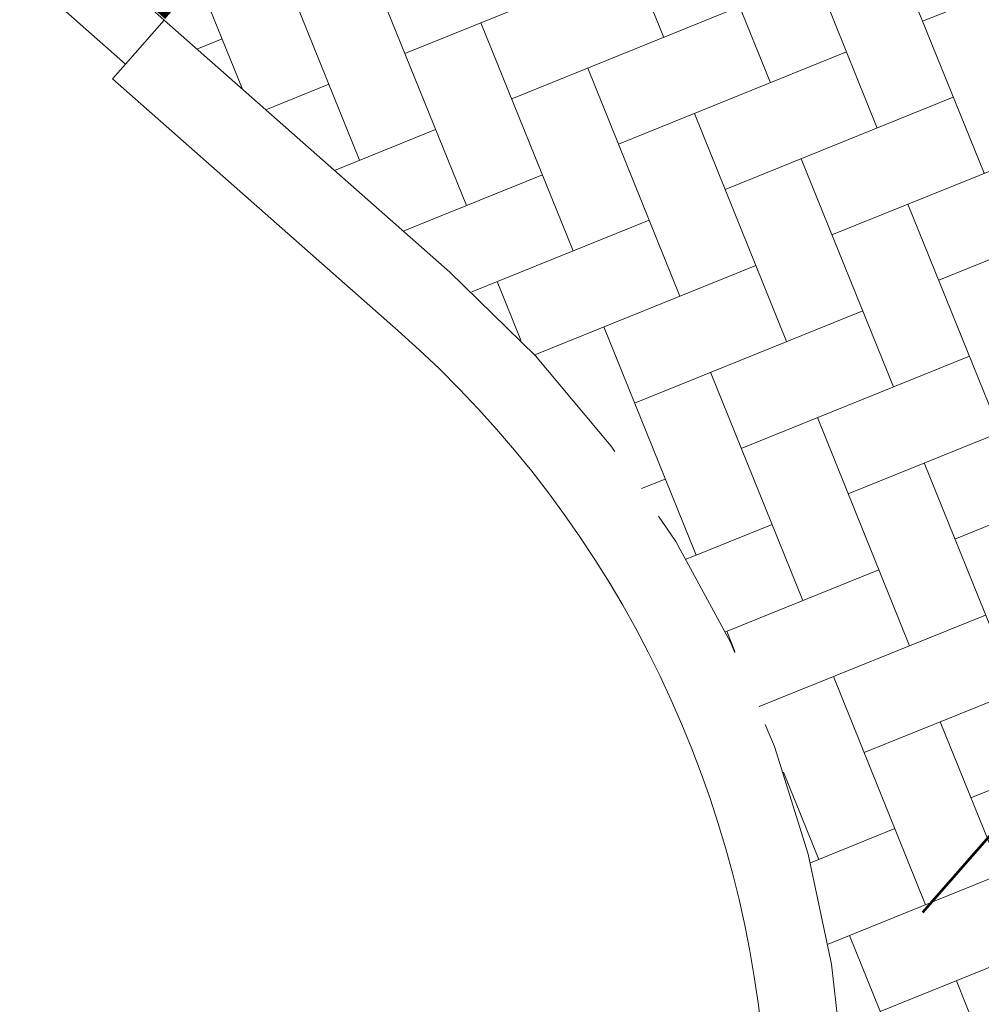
# Model space of a CAD drawing. Header units: metres. Extents: x 163628 to 168255, y 402691 to 405367.
# Tile 451 of 656: x 165508.63 to 165511.09, y 403939.06 to 403941.58. Entities that reach past the tile are written whole.
import ezdxf

# ---------------------------------------------------------------- set-up
doc = ezdxf.new("R2010")
doc.units = ezdxf.units.M
doc.linetypes.add('X-CA190022.004-UO-DWM_Snelfietsroute$0$VH-OPSLUITBAND_150X250', pattern=[24, 16, -2, 4, -2])
doc.layers.add('X-CA190022.004-UO-ARC_Arcering$0$N-WE-VH-VERHARDING_BETONSTRAATSTEEN-A-200 ANTRACTIET', color=251, linetype='Continuous', lineweight=18, transparency=0.5)
for name, color, linetype, lineweight in [('X-CA190022.004-UO-DWM_Snelfietsroute$0$N-WE-VH-KANTOPSLUITING_ACHTERKANTBAND-G', 7, 'Continuous', 20), ('X-CA190022.004-UO-DWM_Snelfietsroute$0$N-WE-VH-KANTOPSLUITING_ELEMENT_VERLOOPBAND_13 15 NAAR VLAK-G', 7, 'Continuous', 20), ('X-CA190022.004-UO-DWM_Snelfietsroute$0$N-WE-VH-KANTOPSLUITING_OPSLUITBAND_200X250-G', 7, 'X-CA190022.004-UO-DWM_Snelfietsroute$0$VH-OPSLUITBAND_150X250', 20), ('X-CA190022.004-UO-DWM_Snelfietsroute$0$N-WE-VW-MARKERING_DWARS_DRIEHOEK_5050-G', 7, 'X-CA190022.004-UO-DWM_Snelfietsroute$0$VW-HAAIETAND50-L-N', 20), ('X-CA190022.004-UO-DWM_Snelfietsroute$0$N-WE-VW-MARKERING_LANGS_STREEP_DOORGETROKKEN DREMPEL_010-G', 7, 'Continuous', 20)]:
    doc.layers.add(name, color=color, linetype=linetype, lineweight=lineweight)
doc.linetypes.add('X-CA190022.004-UO-DWM_Snelfietsroute$0$VW-HAAIETAND50-L-N', pattern='A,0,-0.5,[150,NLCS.SHX,S=1,R=0,X=-0.625,Y=-0.25],-0.5', length=1)

msp = doc.modelspace()

# ---------------------------------------------------------------- hatches: boundary and pattern name
at = {"layer": 'X-CA190022.004-UO-ARC_Arcering$0$N-WE-VH-VERHARDING_BETONSTRAATSTEEN-A-200 ANTRACTIET'}
h = msp.add_hatch(dxfattribs=at)
h.set_pattern_fill('AVH-BSS_KEIFORMAAT_KEPER', color=256, scale=2, angle=292, pattern_type=2)
h.set_pattern_definition([(292, (0, 0), (0.27337599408, -0.11604122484), [0.63, -0.21]), (202, (0.38942, 0.15733), (0.27337599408, -0.11604122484), [0.63, -0.21])])
h.paths.add_polyline_path([(165519.2286, 403947.2379, -0.415178), (165514.9877, 403946.9655), (165514.2832, 403947.587), (165512.3036, 403945.3352), (165512.3039, 403945.3349), (165513.0223, 403944.7), (165513.7702, 403944.039, -1), (165512.4471, 403942.5392), (165511.7136, 403943.1875), (165510.9805, 403943.8354), (165508.9985, 403941.581), (165509.7298, 403940.9359, -0.41325), (165510.0013, 403936.7089)])

# ---------------------------------------------------------------- linework, layer by layer
at = {"layer": 'X-CA190022.004-UO-DWM_Snelfietsroute$0$N-WE-VH-KANTOPSLUITING_ACHTERKANTBAND-G', "ltscale": 0.2, "flags": 128}
msp.add_lwpolyline([(165508.8992, 403941.4685), (165508.8662, 403941.431), (165509.5975, 403940.7859, -0.41325), (165509.8509, 403936.8407, -0.41325)], format="xyb", dxfattribs=at)
at = {"layer": 'X-CA190022.004-UO-DWM_Snelfietsroute$0$N-WE-VH-KANTOPSLUITING_ELEMENT_VERLOOPBAND_13 15 NAAR VLAK-G', "flags": 128}
msp.add_lwpolyline([(165508.1494, 403942.1301), (165508.8992, 403941.4685), (165508.9985, 403941.581, 0.002495), (165508.2486, 403942.2426)], format="xyb", close=True, dxfattribs=at)
at = {"layer": 'X-CA190022.004-UO-DWM_Snelfietsroute$0$N-WE-VH-KANTOPSLUITING_OPSLUITBAND_200X250-G', "ltscale": 0.1, "flags": 128}
msp.add_lwpolyline([(165508.9985, 403941.581), (165509.7298, 403940.9359, -0.41325), (165510.0013, 403936.7089)], format="xyb", dxfattribs=at)
at = {"layer": 'X-CA190022.004-UO-DWM_Snelfietsroute$0$N-WE-VW-MARKERING_DWARS_DRIEHOEK_5050-G', "lineweight": 53, "flags": 128}
msp.add_lwpolyline([(165513.2452, 403941.9267), (165510.9401, 403939.2964)], dxfattribs=at)
at = {"layer": 'X-CA190022.004-UO-DWM_Snelfietsroute$0$N-WE-VW-MARKERING_LANGS_STREEP_DOORGETROKKEN DREMPEL_010-G', "const_width": 0.2, "flags": 128}
msp.add_lwpolyline([(165508.9255, 403941.6501), (165510.9064, 403943.9027)], dxfattribs=at)

doc.saveas('drawing.dxf')
